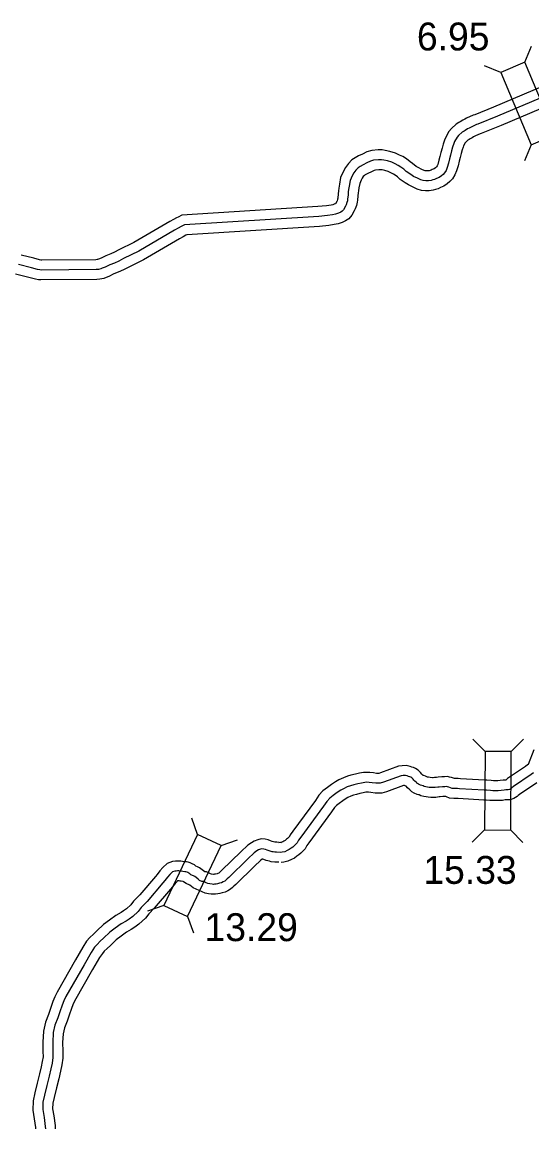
# Model space of a CAD drawing. Extents: x -83719 to 153526, y -11835 to 11446.
# Drawn here: x 13741 to 13998, y -2598 to -2040 of the extents above; entities that cross this region are included whole.
import ezdxf

# ---------------------------------------------------------------- set-up
doc = ezdxf.new("R2010")
doc.units = 0
for name, color, linetype in [('Level 11', 7, 'Continuous'), ('Level 20', 7, 'Continuous'), ('Level 58', 7, 'Continuous'), ('Level 59', 7, 'Continuous')]:
    doc.layers.add(name, color=color, linetype=linetype)

msp = doc.modelspace()

# ---------------------------------------------------------------- linework, layer by layer
at = {"layer": 'Level 11'}
for points in [[(14008.94, -2069.98), (13979.15, -2082.52), (13969.63, -2086.39), (13968.85, -2086.6), (13965.56, -2088.18), (13964.61, -2088.69), (13963.63, -2089.15), (13962.22, -2090), (13961.64, -2090.35), (13960.25, -2091.21), (13957.93, -2093.28), (13956.59, -2094.78), (13955.01, -2097.71), (13954.36, -2099.16), (13953.7, -2101.32), (13953.17, -2103.25), (13952.54, -2105.49), (13952.08, -2107.49), (13951.58, -2109.39), (13950.95, -2111.46), (13950.68, -2112.19), (13950.35, -2112.7), (13950.22, -2112.85), (13949.8, -2113.18), (13949.13, -2113.66), (13948.16, -2114.08), (13947.6, -2114.36), (13947.18, -2114.48), (13946.59, -2114.64), (13945.82, -2114.74), (13945.21, -2114.77), (13944.55, -2114.69), (13944.17, -2114.6), (13942.96, -2113.97), (13941.1, -2113.1), (13940.15, -2112.48), (13938.16, -2111.08), (13936.98, -2110.08), (13935.27, -2108.68), (13933.31, -2107.53), (13931.62, -2106.72), (13929.64, -2105.76), (13926.83, -2104.86), (13924.51, -2104.39), (13922.93, -2104.18), (13920.87, -2104.11), (13917.77, -2104.4), (13915.1, -2105.08), (13912.92, -2106.29), (13911.04, -2107.21), (13909.3, -2108.16), (13907.64, -2109.23), (13905.89, -2110.97), (13904.33, -2112.96), (13903.21, -2115.14), (13901.96, -2118.12), (13901.31, -2121.5), (13901.01, -2123.41), (13900.82, -2124.75), (13900.71, -2126.39), (13900.47, -2128.56), (13900.43, -2128.98), (13900.38, -2129.2), (13900.14, -2129.85), (13899.96, -2130.2), (13899.36, -2131.31), (13899.05, -2131.44), (13898.08, -2131.79), (13897.12, -2131.95), (13894.74, -2132.3), (13890.45, -2132.76), (13821.73, -2137.1)], [(14012.84, -2079.18), (13982.98, -2091.76), (13972.85, -2095.87), (13972.37, -2096), (13970.08, -2097.1), (13969.11, -2097.62), (13968.37, -2097.97), (13967.39, -2098.56), (13966.85, -2098.88), (13966.25, -2099.25), (13965, -2100.37), (13964.83, -2100.56), (13963.99, -2102.13), (13963.73, -2102.7), (13963.3, -2104.1), (13962.81, -2105.92), (13962.23, -2107.97), (13961.79, -2109.86), (13961.21, -2112.12), (13960.42, -2114.68), (13959.67, -2116.7), (13958.35, -2118.75), (13957.1, -2120.15), (13955.8, -2121.18), (13954.09, -2122.4), (13952.4, -2123.14), (13951.17, -2123.75), (13949.8, -2124.13), (13948.59, -2124.46), (13946.7, -2124.72), (13944.85, -2124.79), (13942.77, -2124.56), (13940.6, -2124.01), (13938.53, -2122.94), (13936.22, -2121.85), (13934.55, -2120.76), (13932.03, -2119), (13930.59, -2117.76), (13929.54, -2116.92), (13928.61, -2116.37), (13927.28, -2115.73), (13925.9, -2115.06), (13924.3, -2114.55), (13922.87, -2114.26), (13922.11, -2114.16), (13921.17, -2114.13), (13919.47, -2114.29), (13918.81, -2114.45), (13917.55, -2115.16), (13915.65, -2116.08), (13914.41, -2116.76), (13913.95, -2117.06), (13913.39, -2117.62), (13912.78, -2118.39), (13912.27, -2119.38), (13911.58, -2121.03), (13911.16, -2123.22), (13910.9, -2124.85), (13910.78, -2125.79), (13910.67, -2127.3), (13910.42, -2129.48), (13910.34, -2130.6), (13909.95, -2132.12), (13909.35, -2133.82), (13908.81, -2134.88), (13907.57, -2137.13), (13906.15, -2138.87), (13904.48, -2139.99), (13902.73, -2140.74), (13900.65, -2141.5), (13898.68, -2141.83), (13895.99, -2142.22), (13891.3, -2142.73), (13824.37, -2146.95)], [(13821.73, -2137.1), (13819.89, -2138.01), (13819.01, -2138.42), (13817.54, -2139.33), (13815.74, -2140.26), (13797.63, -2150.83), (13790.01, -2154.56), (13787.84, -2155.77), (13785.87, -2156.61), (13783.33, -2157.6), (13780.98, -2158.79), (13779.69, -2159.28), (13779.26, -2159.47), (13778.96, -2159.54), (13778.37, -2159.58), (13751.13, -2159.8), (13750.68, -2159.75), (13749.94, -2159.63), (13747.08, -2158.87), (13740.74, -2157.25)], [(13824.37, -2146.95), (13823.78, -2147.23), (13822.48, -2148.03), (13820.57, -2149.02), (13802.36, -2159.65), (13794.64, -2163.43), (13792.25, -2164.76), (13789.65, -2165.86), (13787.42, -2166.74), (13785.01, -2167.96), (13783.52, -2168.52), (13782.42, -2169.02), (13780.4, -2169.46), (13778.79, -2169.58), (13750.67, -2169.8), (13749.38, -2169.67), (13747.85, -2169.43), (13744.55, -2168.55), (13737.84, -2166.83)], [(13999.42, -2406.98), (13996.57, -2414.47), (13996.37, -2414.63), (13995.34, -2415.36), (13986.24, -2421.49), (13985.36, -2422.23), (13983.92, -2422.31), (13982.49, -2422.54), (13981.27, -2422.62), (13979.07, -2422.61), (13977.95, -2422.51), (13975.72, -2422.37), (13974.59, -2422.36), (13962.44, -2421.64), (13961.3, -2421.45), (13959.48, -2421.52), (13957.97, -2420.88), (13956.86, -2420.74), (13955.87, -2420.51), (13954.35, -2420.59), (13953.1, -2420.62), (13951.11, -2420.78), (13950.41, -2420.87), (13949.26, -2421.03), (13948.6, -2421.07), (13948.25, -2421.04), (13947.23, -2420.95), (13946.37, -2420.84), (13945.91, -2420.78), (13945.76, -2420.71), (13944.8, -2420.27), (13943.99, -2420.02), (13943.64, -2419.88), (13943.06, -2419.39), (13942.99, -2419.3), (13942.3, -2418.38), (13941.01, -2417.2), (13939.77, -2416.41), (13938.68, -2415.96), (13937.87, -2415.68), (13936.99, -2415.35), (13935.04, -2414.87), (13932.97, -2415.04), (13931.24, -2415.29), (13922.13, -2418.61), (13921.23, -2418.86), (13920.81, -2418.87), (13920.13, -2418.86), (13918.62, -2418.64), (13916.74, -2418.39), (13915.05, -2418.38), (13913.57, -2418.46), (13911.53, -2418.82), (13909.46, -2419.2), (13907.18, -2419.84), (13905.35, -2420.36), (13903.33, -2421.09), (13901, -2422.15), (13899.34, -2423.14), (13897.39, -2424.47), (13895.26, -2425.95), (13893.03, -2427.64), (13890.97, -2429.93), (13889.2, -2432.48), (13877.79, -2448.1), (13876.47, -2449.96), (13875.91, -2450.99), (13875.85, -2451.05), (13875.21, -2451.67), (13874.64, -2452.14), (13873.93, -2452.68), (13873.33, -2453.11), (13872.84, -2453.37), (13872.28, -2453.62), (13871.64, -2453.76), (13870.8, -2453.85)], [(14001.02, -2423.58), (13992.26, -2429.49), (13991.55, -2430.08), (13991.05, -2430.47), (13990.19, -2431.09), (13989.45, -2431.48), (13987.5, -2432.25), (13985.46, -2432.24), (13985.01, -2432.27), (13983.59, -2432.5), (13981.55, -2432.62), (13978.62, -2432.6), (13977.21, -2432.48), (13975.37, -2432.37), (13974.24, -2432.36), (13961.33, -2431.59), (13960.67, -2431.48), (13959.08, -2431.54), (13956.95, -2431.31), (13955.44, -2430.67), (13955.02, -2430.57), (13954.74, -2430.59), (13953.6, -2430.61), (13952.19, -2430.72), (13951.77, -2430.78), (13950.05, -2431.02), (13949.69, -2431.02), (13948.53, -2431.09), (13947.41, -2431.01), (13946.16, -2430.89), (13945.09, -2430.76), (13943.91, -2430.6), (13942.46, -2430.21), (13941.55, -2429.78), (13941.24, -2429.64), (13940.65, -2429.45), (13939.02, -2428.81), (13937.96, -2428.15), (13937.2, -2427.57), (13936.87, -2427.25), (13935.64, -2426.2), (13934.96, -2425.26), (13934.48, -2425.09), (13934.16, -2424.97), (13934.1, -2424.98), (13933.7, -2425.03), (13925.18, -2428.14), (13922.69, -2428.83), (13920.86, -2428.87), (13919.35, -2428.85), (13917.24, -2428.55), (13916.05, -2428.39), (13915.28, -2428.38), (13914.7, -2428.41), (13913.3, -2428.66), (13911.72, -2428.95), (13909.89, -2429.46), (13908.42, -2429.88), (13907.13, -2430.35), (13905.64, -2431.03), (13904.73, -2431.57), (13903.07, -2432.71), (13901.13, -2434.05), (13899.82, -2435.04), (13898.83, -2436.15), (13897.35, -2438.27), (13885.9, -2453.95), (13884.96, -2455.28), (13884.04, -2456.95), (13882.93, -2458.11), (13881.87, -2459.13), (13880.87, -2459.97), (13879.87, -2460.73), (13878.64, -2461.6), (13877.22, -2462.38), (13875.34, -2463.19), (13873.26, -2463.64), (13871.91, -2463.79)], [(13872.03, -2453.86), (13869.75, -2453.55), (13868.94, -2453.63), (13868.72, -2453.57), (13867.44, -2453.25), (13866.62, -2452.93), (13865.33, -2452.48), (13863.88, -2452.16), (13861.85, -2451.99), (13860.08, -2452.37), (13858.33, -2453.01), (13856.93, -2453.86), (13855.12, -2455.12), (13851.62, -2458.41), (13842.01, -2467.79), (13841.35, -2468.42), (13840.84, -2468.87), (13840.5, -2469.16), (13840.41, -2469.22), (13840.03, -2469.39), (13839.62, -2469.51), (13838.77, -2469.7), (13838.22, -2469.82), (13837.86, -2469.86), (13837.78, -2469.87), (13837.73, -2469.87), (13836.7, -2469.7), (13836.26, -2469.65), (13835.86, -2469.42), (13834.31, -2468.59), (13833.37, -2468.53)], [(13833.37, -2468.53), (13832.05, -2467.49), (13830.78, -2466.5), (13829.67, -2466.05), (13828.77, -2465.63), (13828.17, -2465.06), (13827, -2464.46), (13826.03, -2464.03), (13824.97, -2463.76), (13824.16, -2463.6), (13823.15, -2463.45), (13822.2, -2463.27), (13821.27, -2463.22), (13820.6, -2463.13), (13819.59, -2463.13), (13818.52, -2463.16), (13817, -2463.36), (13814.42, -2464.3), (13812.18, -2466.45), (13810.74, -2468.06), (13809.32, -2469.84), (13808.43, -2470.93), (13800.53, -2480.15), (13797.37, -2483.33), (13796.01, -2485.26), (13793.8, -2487.22), (13792.37, -2488.31), (13791.14, -2489.09), (13788.43, -2490.56), (13785.18, -2492.99), (13782.24, -2495.21), (13778.84, -2498.41), (13777.11, -2500.03), (13775.37, -2501.75), (13773.71, -2503.63), (13771.74, -2506.6), (13768.07, -2512.96), (13758.76, -2529.28), (13757.63, -2531.74), (13756.7, -2534.04), (13755.42, -2537.61), (13754.41, -2540.51), (13752.94, -2544.46), (13751.9, -2548.94), (13751.62, -2554.55), (13751.68, -2559.28), (13751.71, -2561.99), (13751.35, -2564.38), (13750.84, -2566.97), (13749.93, -2570.61), (13748.82, -2575.28), (13747.59, -2580.21), (13746.71, -2584.11), (13746.54, -2588.92), (13747.27, -2593.29), (13747.85, -2597.56), (13747.88, -2598.32)], [(13870.68, -2463.77), (13869.55, -2463.62), (13868.68, -2463.7), (13866.9, -2463.45), (13866.12, -2463.23), (13864.39, -2462.8), (13863.13, -2462.3), (13862.6, -2462.12), (13862.6, -2462.12), (13862.39, -2462.24), (13861.44, -2462.91), (13858.54, -2465.63), (13848.96, -2474.99), (13848.11, -2475.8), (13847.38, -2476.44), (13846.35, -2477.31), (13845.06, -2478.09), (13843.59, -2478.75), (13842.15, -2479.2), (13840.94, -2479.46), (13839.9, -2479.7), (13838.81, -2479.82), (13837.75, -2479.9), (13836.53, -2479.8), (13835.3, -2479.61), (13833.48, -2479.38), (13827.51, -2476.65)], [(13827.51, -2476.65), (13825.87, -2475.35), (13825.77, -2475.27), (13824.02, -2474.44), (13822.7, -2473.66), (13822.49, -2473.46), (13822.48, -2473.46), (13821.5, -2473.32), (13820.99, -2473.22), (13820.38, -2473.19), (13819.92, -2473.13), (13819.73, -2473.13), (13819.66, -2473.13), (13819.38, -2473.4), (13818.38, -2474.51), (13817.11, -2476.11), (13816.11, -2477.34), (13807.89, -2486.94), (13805.06, -2489.79), (13803.51, -2491.97), (13800.14, -2494.96), (13798.08, -2496.52), (13796.22, -2497.71), (13793.84, -2499), (13791.18, -2500.99), (13788.69, -2502.87), (13785.7, -2505.68), (13784.05, -2507.23), (13782.63, -2508.63), (13781.67, -2509.73), (13780.25, -2511.87), (13776.74, -2517.94), (13767.67, -2533.84), (13766.82, -2535.71), (13766.04, -2537.6), (13764.85, -2540.95), (13763.81, -2543.91), (13762.54, -2547.35), (13761.84, -2550.33), (13761.62, -2554.74), (13761.68, -2559.16), (13761.72, -2562.67), (13761.21, -2566.08), (13760.6, -2569.16), (13759.64, -2572.98), (13758.53, -2577.64), (13757.32, -2582.51), (13756.67, -2585.4), (13756.57, -2588.27), (13757.16, -2591.79), (13757.82, -2596.69), (13757.89, -2598.32)]]:
    msp.add_lwpolyline(points, dxfattribs=at)
at = {"layer": 'Level 20'}
for p, q in [((13994.92, -2059.9), (13998.24, -2051.75)), ((13982.76, -2065.03), (13974.61, -2061.71)), ((13998.12, -2101.52), (13994.8, -2109.67)), ((13974.86, -2407.78), (13968.67, -2401.52)), ((13988.05, -2407.86), (13994.31, -2401.67)), ((13829.72, -2449.7), (13826.76, -2441.41)), ((13841.64, -2455.35), (13849.93, -2452.39)), ((13974.62, -2447.38), (13968.36, -2453.57)), ((13987.82, -2447.46), (13994.01, -2453.72)), ((13812.76, -2485.48), (13804.47, -2488.44)), ((13824.68, -2491.14), (13827.64, -2499.42))]:
    msp.add_line(p, q, dxfattribs=at)
for points in [[(13982.76, -2065.03), (13998.12, -2101.52), (14010.29, -2096.4), (13994.92, -2059.9)], [(13987.82, -2447.46), (13988.05, -2407.86), (13974.86, -2407.78), (13974.62, -2447.38)], [(13824.68, -2491.14), (13841.64, -2455.35), (13829.72, -2449.7), (13812.76, -2485.48)]]:
    msp.add_lwpolyline(points, close=True, dxfattribs=at)
at = {"layer": 'Level 59'}
for points in [[(14015.42, -2072.67), (13981.07, -2087.14), (13971.24, -2091.13), (13970.61, -2091.3), (13967.82, -2092.64), (13966.86, -2093.15), (13966, -2093.56), (13964.81, -2094.28), (13964.24, -2094.62), (13963.25, -2095.23), (13961.47, -2096.82), (13960.71, -2097.67), (13959.5, -2099.92), (13959.05, -2100.93), (13958.5, -2102.71), (13957.99, -2104.59), (13957.38, -2106.73), (13956.94, -2108.68), (13956.39, -2110.75), (13955.69, -2113.07), (13955.17, -2114.45), (13954.35, -2115.73), (13953.66, -2116.5), (13952.8, -2117.18), (13951.61, -2118.03), (13950.28, -2118.61), (13949.39, -2119.06), (13948.49, -2119.3), (13947.59, -2119.55), (13946.26, -2119.73), (13945.03, -2119.78), (13943.66, -2119.63), (13942.39, -2119.31), (13940.74, -2118.45), (13938.66, -2117.48), (13937.35, -2116.62), (13935.1, -2115.04), (13933.78, -2113.92), (13932.4, -2112.8), (13930.96, -2111.95), (13929.45, -2111.23), (13927.77, -2110.41), (13925.56, -2109.7), (13923.69, -2109.32), (13922.52, -2109.17), (13921.02, -2109.12), (13918.62, -2109.34), (13916.96, -2109.77), (13915.23, -2110.72), (13913.34, -2111.64), (13911.85, -2112.46), (13910.79, -2113.14), (13909.64, -2114.29), (13908.56, -2115.68), (13907.74, -2117.26), (13906.77, -2119.58), (13906.23, -2122.36), (13905.95, -2124.13), (13905.8, -2125.27), (13905.69, -2126.84), (13905.44, -2129.02), (13905.39, -2129.79), (13905.16, -2130.66), (13904.74, -2131.83), (13904.39, -2132.54), (13903.41, -2134.32), (13902.75, -2135.13), (13902.09, -2135.58), (13900.89, -2136.09), (13899.36, -2136.64), (13897.9, -2136.89), (13895.37, -2137.26), (13890.87, -2137.74), (13823.05, -2142.02)], [(13823.05, -2142.02), (13822.06, -2142.51), (13821.4, -2142.82), (13820.01, -2143.68), (13818.16, -2144.64), (13800, -2155.24), (13792.32, -2158.99), (13790.04, -2160.26), (13787.76, -2161.23), (13785.38, -2162.17), (13783, -2163.38), (13781.6, -2163.9), (13780.84, -2164.24), (13779.68, -2164.5), (13778.58, -2164.58), (13750.9, -2164.8), (13750.03, -2164.71), (13748.89, -2164.53), (13745.81, -2163.71), (13739.29, -2162.04)], [(13999.4, -2418.61), (13998.18, -2419.47), (13989.25, -2425.49), (13988.43, -2426.18), (13988.07, -2426.45), (13987.55, -2426.83), (13987.35, -2426.93), (13986.56, -2427.25), (13985.33, -2427.24), (13984.46, -2427.29), (13983.04, -2427.52), (13981.41, -2427.62), (13978.85, -2427.6), (13977.58, -2427.5), (13975.55, -2427.37), (13974.41, -2427.36), (13961.89, -2426.61), (13960.99, -2426.46), (13959.26, -2426.53), (13958.22, -2426.42), (13956.65, -2425.75), (13955.98, -2425.66), (13955.44, -2425.54), (13954.55, -2425.59), (13953.35, -2425.62), (13951.65, -2425.75), (13951.09, -2425.83), (13949.66, -2426.02), (13949.5, -2426.03), (13948.57, -2426.08), (13947.83, -2426.03), (13946.7, -2425.92), (13945.73, -2425.8), (13944.9, -2425.69), (13944.19, -2425.5), (13943.66, -2425.24), (13943.02, -2424.96), (13942.32, -2424.74), (13941.28, -2424.32), (13940.8, -2424.03), (13940.47, -2423.77), (13940.23, -2423.54), (13939.35, -2422.79), (13938.97, -2422.27), (13938.6, -2421.77), (13937.95, -2421.19), (13937.45, -2420.86), (13936.91, -2420.64), (13936.17, -2420.39), (13935.5, -2420.13), (13934.63, -2419.92), (13933.53, -2420.01), (13932.47, -2420.16), (13923.65, -2423.38), (13921.96, -2423.85), (13920.83, -2423.87), (13919.74, -2423.86), (13917.93, -2423.59), (13916.4, -2423.39), (13915.17, -2423.38), (13914.14, -2423.44), (13912.41, -2423.74), (13910.59, -2424.07), (13908.54, -2424.65), (13906.88, -2425.12), (13905.23, -2425.72), (13903.32, -2426.59), (13902.04, -2427.35), (13900.23, -2428.59), (13898.2, -2430), (13896.43, -2431.34), (13894.9, -2433.04), (13893.28, -2435.37), (13881.85, -2451.03), (13880.71, -2452.62), (13879.98, -2453.97), (13879.39, -2454.58), (13878.54, -2455.4), (13877.75, -2456.05), (13876.9, -2456.7), (13875.98, -2457.36), (13875.03, -2457.88), (13873.81, -2458.4), (13872.45, -2458.7), (13871.35, -2458.82)], [(13871.35, -2458.82), (13869.65, -2458.59), (13868.79, -2458.67), (13867.95, -2458.55), (13867.42, -2458.4), (13865.91, -2458.03), (13864.87, -2457.61), (13863.97, -2457.3), (13863.13, -2457.11), (13862.17, -2457.03), (13861.47, -2457.18), (13860.51, -2457.53), (13859.66, -2458.05), (13858.28, -2459.02), (13855.08, -2462.02), (13845.48, -2471.39), (13844.73, -2472.11), (13844.11, -2472.65), (13843.42, -2473.24), (13842.73, -2473.65), (13841.81, -2474.07), (13840.88, -2474.36), (13839.86, -2474.58), (13839.06, -2474.76), (13838.33, -2474.84), (13837.77, -2474.89), (13837.13, -2474.83), (13836, -2474.65), (13834.86, -2474.51), (13834.02, -2474.13), (13833.45, -2473.8), (13832.91, -2473.52), (13831.8, -2473.45)], [(13831.8, -2473.45), (13830.68, -2472.87), (13829.98, -2472.23), (13828.96, -2471.42), (13828.26, -2470.88), (13827.67, -2470.64), (13826.37, -2470.03), (13825.74, -2469.65), (13825.25, -2469.18), (13824.85, -2468.98), (13824.39, -2468.77), (13823.85, -2468.63), (13823.32, -2468.53), (13822.32, -2468.38), (13821.59, -2468.24), (13820.82, -2468.2), (13820.26, -2468.13), (13819.66, -2468.13), (13818.93, -2468.15), (13818.19, -2468.25), (13817.12, -2468.64), (13815.78, -2469.93), (13814.56, -2471.29), (13813.21, -2472.98), (13812.27, -2474.14), (13804.21, -2483.55), (13801.21, -2486.56), (13799.76, -2488.62), (13796.97, -2491.09), (13795.22, -2492.41), (13793.68, -2493.4), (13791.14, -2494.78), (13788.18, -2496.99), (13785.46, -2499.04), (13782.27, -2502.05), (13780.58, -2503.63), (13779, -2505.19), (13777.69, -2506.68), (13776, -2509.24), (13772.4, -2515.45), (13763.21, -2531.56), (13762.23, -2533.72), (13761.37, -2535.82), (13760.14, -2539.28), (13759.11, -2542.21), (13757.74, -2545.9), (13756.87, -2549.64), (13756.62, -2554.64), (13756.68, -2559.22), (13756.71, -2562.33), (13756.28, -2565.23), (13755.72, -2568.06), (13754.79, -2571.79), (13753.67, -2576.46), (13752.46, -2581.36), (13751.69, -2584.76), (13751.55, -2588.6), (13752.22, -2592.54), (13752.84, -2597.13), (13752.88, -2598.32)]]:
    msp.add_lwpolyline(points, dxfattribs=at)

# ---------------------------------------------------------------- texts
at = {"layer": 'Level 58'}
for s, p in [('6.95', (13940.45, -2053.93)), ('15.33', (13943.7, -2474.64)), ('13.29', (13833.23, -2503.55))]:
    msp.add_text(s, height=14.08, dxfattribs=at).set_placement(p)

doc.saveas('drawing.dxf')
